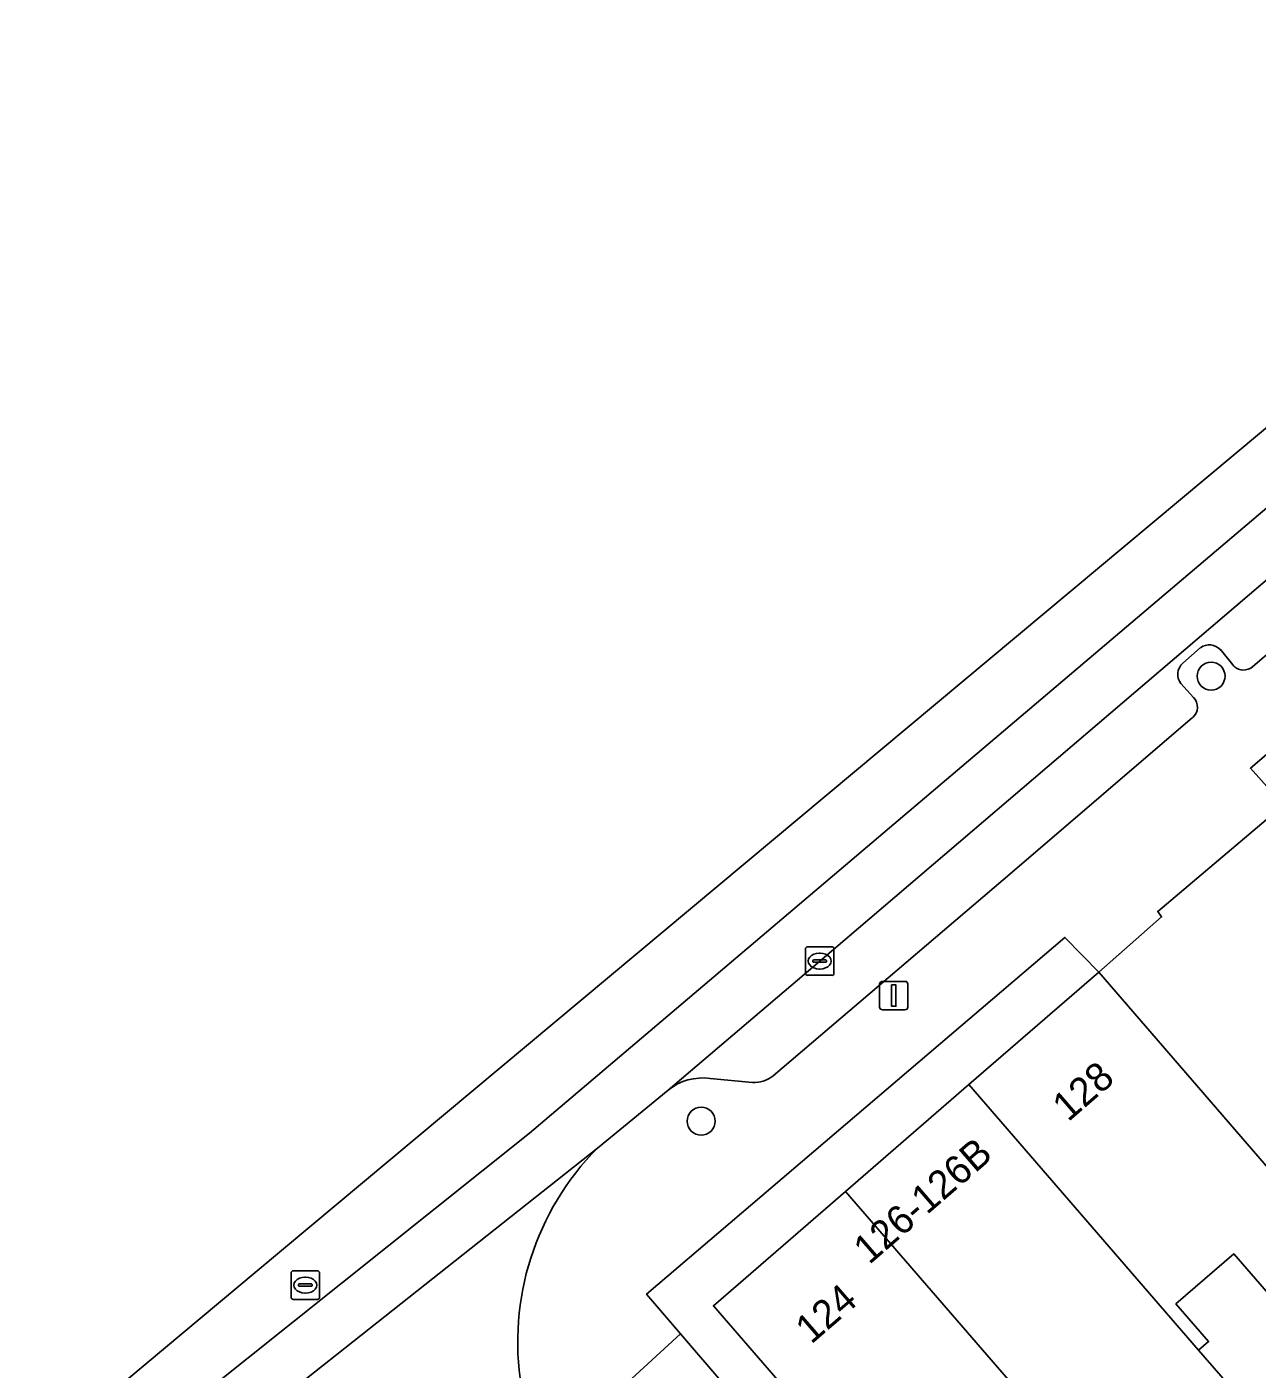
# Model space of a CAD drawing. Extents: x 162172 to 163187, y 382874 to 383685.
# Drawn here: x 162444.55 to 162487.67, y 383338.9 to 383385.95 of the extents above; entities that cross this region are included whole.
import ezdxf

# ---------------------------------------------------------------- set-up
doc = ezdxf.new("R2010")
doc.units = 0
for name, color, linetype in [('IMGEO_Boom', 7, 'Continuous'), ('IMGEO_Erf', 7, 'Continuous'), ('IMGEO_Kolk', 7, 'Continuous'), ('IMGEO_Lichtmast', 7, 'Continuous'), ('IMGEO_Pand', 7, 'Continuous'), ('IMGEO_Pand_nummerreeks', 7, 'Continuous'), ('IMGEO_Parkeervlak_open', 7, 'Continuous'), ('IMGEO_Rijbaan_lokaal_gesloten', 7, 'Continuous'), ('IMGEO_Rijbaan_lokaal_open', 7, 'Continuous'), ('IMGEO_Rioolput', 7, 'Continuous'), ('IMGEO_Voetpad_open', 7, 'Continuous')]:
    doc.layers.add(name, color=color, linetype=linetype)

msp = doc.modelspace()

# ---------------------------------------------------------------- linework, layer by layer
at = {"layer": 'IMGEO_Boom'}
for centre in [(162486.062, 383363.187), (162468.184, 383347.589)]:
    msp.add_circle(centre, 0.489, dxfattribs=at)
at = {"layer": 'IMGEO_Erf'}
for points in [[(162493.381, 383365.045), (162487.439, 383359.96), (162488.604, 383358.667), (162484.189, 383354.943), (162484.327, 383354.75), (162482.122, 383352.81), (162485.394, 383349.029), (162489.031, 383344.825)], [(162489.669, 383339.685), (162486.852, 383342.939), (162484.827, 383341.186), (162485.972, 383339.863), (162485.624, 383339.565), (162487.415, 383337.496)]]:
    msp.add_lwpolyline(points, dxfattribs=at)
msp.add_lwpolyline([(162477.29, 383335.866), (162474.93, 383333.824), (162468.616, 383341.12), (162473.245, 383345.126), (162477.57, 383348.87), (162482.122, 383352.81), (162480.934, 383354.032), (162466.269, 383341.525), (162467.463, 383340.134), (162473.752, 383332.805), (162480.253, 383325.228), (162483.034, 383327.608), (162479.848, 383331.289), (162480.651, 383331.983)], close=True, dxfattribs=at)
at = {"layer": 'IMGEO_Kolk'}
for p, q in [((162471.839, 383352.775), (162471.839, 383353.627)), ((162471.914, 383353.701), (162472.766, 383353.701)), ((162472.327, 383353.481), (162472.352, 383353.481)), ((162472.84, 383353.627), (162472.84, 383352.775)), ((162472.098, 383353.195), (162472.098, 383353.207)), ((162472.536, 383353.158), (162472.138, 383353.158)), ((162472.141, 383353.244), (162472.539, 383353.244)), ((162472.35, 383352.921), (162472.325, 383352.921)), ((162472.582, 383353.207), (162472.582, 383353.195)), ((162472.766, 383352.701), (162471.914, 383352.701))]:
    msp.add_line(p, q, dxfattribs=at)
for points in [[(162471.839, 383352.775), (162471.839, 383353.627)], [(162471.914, 383353.701), (162472.766, 383353.701)], [(162472.84, 383353.627), (162472.84, 383352.775)], [(162472.766, 383352.701), (162471.914, 383352.701)]]:
    msp.add_lwpolyline(points, dxfattribs=at)
for centre, radius, start, end in [((162471.916, 383353.625), 0.0765, 91.552, 178.448), ((162471.916, 383353.625), 0.0765, 91.552, 178.448), ((162472.764, 383353.625), 0.0765, 1.552, 88.448), ((162472.764, 383353.625), 0.0765, 1.552, 88.448), ((162472.138, 383353.204), 0.0403, 85.8775, 175.7526), ((162472.135, 383353.194), 0.0366, 178.938, 274.7102), ((162472.539, 383353.201), 0.043, 264.8664, 352.4533), ((162472.543, 383353.206), 0.0386, 1.7309, 96.639), ((162471.916, 383352.777), 0.0765, 181.552, 268.448), ((162471.916, 383352.777), 0.0765, 181.552, 268.448), ((162472.764, 383352.777), 0.0765, 271.552, 358.448), ((162472.764, 383352.777), 0.0765, 271.552, 358.448)]:
    msp.add_arc(centre, radius, start, end, dxfattribs=at)
for centre, major_axis, ratio, start_param, end_param in [((162472.326, 383353.201), (-0.387, 0.002), 0.722429, 4.712389, 7.853982), ((162472.351, 383353.201), (-0.39, 0.002), 0.717154, 1.570796, 4.712389)]:
    msp.add_ellipse(centre, major_axis=major_axis, ratio=ratio, start_param=start_param, end_param=end_param, dxfattribs=at)
at = {"layer": 'IMGEO_Lichtmast'}
for p, q in [((162474.54, 383352.49), (162475.33, 383352.49)), ((162475.33, 383352.49), (162474.54, 383352.49)), ((162474.44, 383351.59), (162474.44, 383352.39)), ((162474.44, 383352.39), (162474.44, 383351.59)), ((162475.43, 383352.39), (162475.43, 383351.59)), ((162475.43, 383351.59), (162475.43, 383352.39)), ((162475.33, 383351.49), (162474.54, 383351.49)), ((162474.54, 383351.49), (162475.33, 383351.49))]:
    msp.add_line(p, q, dxfattribs=at)
msp.add_lwpolyline([(162474.86, 383352.365), (162475.01, 383352.365), (162475.01, 383351.615), (162474.86, 383351.615), (162474.86, 383352.365)], dxfattribs=at)
for centre, start, end in [((162474.54, 383352.39), 90, 180), ((162474.54, 383352.39), 90, 180), ((162475.33, 383352.39), 0, 90), ((162475.33, 383352.39), 360, 90), ((162474.54, 383351.59), 180, 270), ((162474.54, 383351.59), 180, 270), ((162475.33, 383351.59), 270, 0), ((162475.33, 383351.59), 270, 0)]:
    msp.add_arc(centre, 0.1, start, end, dxfattribs=at)
at = {"layer": 'IMGEO_Pand'}
for points in [[(162485.624, 383339.565), (162485.972, 383339.863), (162484.827, 383341.186), (162486.852, 383342.939), (162489.669, 383339.685), (162491.847, 383341.571), (162489.031, 383344.825), (162485.394, 383349.029), (162482.122, 383352.81), (162477.57, 383348.87)], [(162477.57, 383348.87), (162473.245, 383345.126), (162480.155, 383337.143), (162483.059, 383333.761), (162487.415, 383337.496), (162485.624, 383339.565)], [(162473.245, 383345.126), (162468.616, 383341.12), (162474.93, 383333.824), (162477.29, 383335.866), (162480.651, 383331.983), (162479.848, 383331.289), (162483.034, 383327.608), (162480.253, 383325.228), (162483.906, 383321.008), (162489.728, 383325.99), (162486.775, 383329.433), (162483.059, 383333.761), (162480.155, 383337.143)]]:
    msp.add_lwpolyline(points, close=True, dxfattribs=at)
at = {"layer": 'IMGEO_Parkeervlak_open'}
for points in [[(162487.527, 383363.53), (162491.35, 383366.782), (162494.207, 383369.237), (162497.181, 383371.836), (162497.825, 383372.42), (162510.186, 383381.865), (162510.34, 383382.227), (162510.926, 383384.814), (162511.423, 383385.426), (162505.769, 383381.038), (162496.178, 383373.597), (162490.914, 383369.044), (162472.339, 383353.202), (162467.025, 383348.679)], [(162485.072, 383363.64), (162485.683, 383364.182)], [(162486.386, 383364.116), (162486.82, 383363.58)], [(162485.448, 383362.44), (162485.003, 383362.93)], [(162470.703, 383349.176), (162479.088, 383356.321), (162485.414, 383361.734)], [(162468.505, 383349.084), (162469.981, 383348.945)]]:
    msp.add_lwpolyline(points, dxfattribs=at)
for centre, radius, start, end in [((162485.998, 383363.759), 0.527, 42.6208, 126.6524), ((162485.398, 383363.25), 0.508, 129.8795, 219.019), ((162487.197, 383363.884), 0.484, 218.8821, 313.0273), ((162485.094, 383362.103), 0.489, 310.9276, 43.5581), ((162470.034, 383350.022), 1.079, 267.1701, 308.3135), ((162468.229, 383347.186), 1.918, 81.7287, 128.8798)]:
    msp.add_arc(centre, radius, start, end, dxfattribs=at)
at = {"layer": 'IMGEO_Rijbaan_lokaal_gesloten'}
for points in [[(162241.995, 383156.412), (162244.53, 383159.301), (162248.008, 383164.875), (162250.915, 383168.143), (162371.03, 383269.104), (162392.188, 383288.18), (162444.061, 383332.714), (162462.172, 383347.171), (162500.099, 383379.33), (162504.312, 383382.919), (162503.092, 383384.494), (162452.553, 383342.284), (162439.186, 383331.12), (162372.302, 383272.085), (162334.992, 383240.797), (162331.864, 383238.174), (162267.807, 383184.457), (162185.082, 383115.085), (162181.627, 383109.075), (162174.82, 383097.237)], [(162445.777, 383331.778), (162464.553, 383346.647), (162467.025, 383348.679), (162472.339, 383353.202), (162490.914, 383369.044), (162496.178, 383373.597), (162505.769, 383381.038), (162504.312, 383382.919), (162500.099, 383379.33), (162462.172, 383347.171), (162444.061, 383332.714), (162392.188, 383288.18), (162371.03, 383269.104), (162250.915, 383168.143), (162248.008, 383164.875), (162244.53, 383159.301), (162241.995, 383156.412)]]:
    msp.add_lwpolyline(points, dxfattribs=at)
at = {"layer": 'IMGEO_Rijbaan_lokaal_open'}
msp.add_lwpolyline([(162464.553, 383346.647), (162445.777, 383331.778)], dxfattribs=at)
msp.add_arc((162471.399, 383339.853), 9.645, 135.2199, 189.3351, dxfattribs=at)
at = {"layer": 'IMGEO_Rioolput'}
for p, q in [((162453.807, 383341.417), (162453.807, 383342.269)), ((162453.882, 383342.343), (162454.734, 383342.343)), ((162454.295, 383342.123), (162454.32, 383342.123)), ((162454.808, 383342.269), (162454.808, 383341.417)), ((162454.066, 383341.837), (162454.066, 383341.849)), ((162454.504, 383341.8), (162454.106, 383341.8)), ((162454.109, 383341.886), (162454.507, 383341.886)), ((162454.55, 383341.849), (162454.55, 383341.837)), ((162454.734, 383341.343), (162453.882, 383341.343)), ((162454.318, 383341.563), (162454.293, 383341.563))]:
    msp.add_line(p, q, dxfattribs=at)
for points in [[(162453.807, 383341.417), (162453.807, 383342.269)], [(162453.882, 383342.343), (162454.734, 383342.343)], [(162454.808, 383342.269), (162454.808, 383341.417)], [(162454.734, 383341.343), (162453.882, 383341.343)]]:
    msp.add_lwpolyline(points, dxfattribs=at)
for centre, radius, start, end in [((162453.884, 383342.267), 0.0765, 91.552, 178.448), ((162453.884, 383342.267), 0.0765, 91.552, 178.448), ((162454.732, 383342.267), 0.0765, 1.552, 88.448), ((162454.732, 383342.267), 0.0765, 1.552, 88.448), ((162454.106, 383341.846), 0.0403, 85.8775, 175.7526), ((162454.103, 383341.836), 0.0366, 178.938, 274.7102), ((162454.507, 383341.843), 0.043, 264.8664, 352.4533), ((162454.511, 383341.848), 0.0386, 1.7309, 96.639), ((162453.884, 383341.419), 0.0765, 181.552, 268.448), ((162453.884, 383341.419), 0.0765, 181.552, 268.448), ((162454.732, 383341.419), 0.0765, 271.552, 358.448), ((162454.732, 383341.419), 0.0765, 271.552, 358.448)]:
    msp.add_arc(centre, radius, start, end, dxfattribs=at)
for centre, major_axis, ratio, start_param, end_param in [((162454.294, 383341.843), (-0.387, 0.002), 0.722429, 4.712389, 7.853982), ((162454.319, 383341.843), (-0.39, 0.002), 0.717154, 1.570796, 4.712389)]:
    msp.add_ellipse(centre, major_axis=major_axis, ratio=ratio, start_param=start_param, end_param=end_param, dxfattribs=at)
at = {"layer": 'IMGEO_Voetpad_open'}
for points in [[(162512.112, 383385.947), (162511.423, 383385.426), (162510.926, 383384.814), (162510.34, 383382.227), (162510.186, 383381.865), (162497.825, 383372.42), (162497.181, 383371.836), (162494.207, 383369.237), (162491.35, 383366.782), (162487.527, 383363.53)], [(162462.553, 383335.788), (162464.892, 383337.774), (162467.463, 383340.134), (162466.269, 383341.525), (162480.934, 383354.032), (162482.122, 383352.81), (162484.327, 383354.75), (162484.189, 383354.943), (162488.604, 383358.667), (162487.439, 383359.96), (162493.381, 383365.045)], [(162485.683, 383364.182), (162485.072, 383363.64)], [(162486.82, 383363.58), (162486.386, 383364.116)], [(162485.003, 383362.93), (162485.448, 383362.44)], [(162485.414, 383361.734), (162479.088, 383356.321), (162470.703, 383349.176)], [(162467.025, 383348.679), (162464.553, 383346.647)], [(162469.981, 383348.945), (162468.505, 383349.084)], [(162527.679, 383267.506), (162525.135, 383270.484), (162504.739, 383294.381), (162503.94, 383295.317), (162500.35, 383299.525), (162500.322, 383299.557), (162500, 383299.934), (162487.107, 383315.041), (162486.132, 383316.186), (162483.396, 383319.335), (162482.798, 383320.082), (162483.906, 383321.008), (162480.253, 383325.228), (162473.752, 383332.805), (162467.463, 383340.134), (162464.892, 383337.774), (162471.434, 383330.087), (162470.655, 383329.435), (162466.976, 383334.008), (162466.248, 383333.472)]]:
    msp.add_lwpolyline(points, dxfattribs=at)
for centre, radius, start, end in [((162485.998, 383363.759), 0.527, 42.6208, 126.6524), ((162485.398, 383363.25), 0.508, 129.8795, 219.019), ((162487.197, 383363.884), 0.484, 218.8821, 313.0273), ((162485.094, 383362.103), 0.489, 310.9276, 43.5581), ((162470.034, 383350.022), 1.079, 267.1701, 308.3135), ((162468.229, 383347.186), 1.918, 81.7287, 128.8798), ((162471.399, 383339.853), 9.645, 135.2199, 189.3351)]:
    msp.add_arc(centre, radius, start, end, dxfattribs=at)

# ---------------------------------------------------------------- texts
at = {"layer": 'IMGEO_Pand_nummerreeks'}
for s, rotation, p in [('128', 40.8775, (162481.048, 383347.542)), ('126-126B', 40.8805, (162474.075, 383342.538)), ('124', 40.8748, (162472.04, 383339.746))]:
    msp.add_text(s, height=1, rotation=rotation, dxfattribs=at).set_placement(p)

doc.saveas('drawing.dxf')
